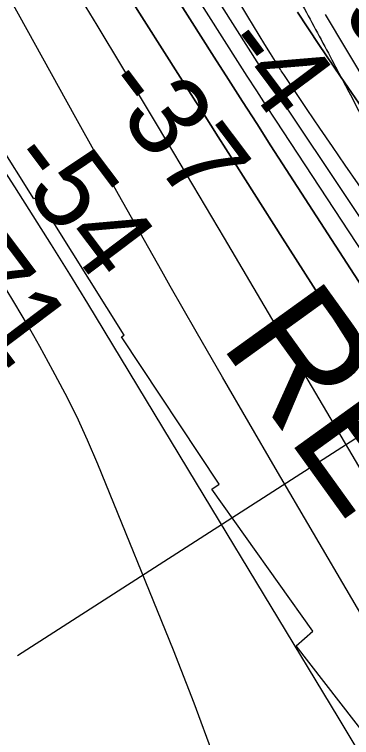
# Model space of a CAD drawing. Extents: x 3694830 to 3732949, y 415201 to 440970.
# Drawn here: x 3713959 to 3714240, y 435887 to 436490 of the extents above; entities that cross this region are included whole.
import ezdxf

# ---------------------------------------------------------------- set-up
doc = ezdxf.new("R2010")
doc.units = 0
for name, color, linetype in [('V-RIVR-EDGE', 7, 'Continuous'), ('V-RIVR-RANG', 7, 'Continuous'), ('V-RRAP-RVMT', 7, 'Continuous'), ('V-RRAP-RVMT-IDEN', 7, 'Continuous'), ('V-TOPO-DPTH', 7, 'Continuous'), ('V-TOPO-MAJR', 7, 'Continuous'), ('V-TOPO-MINR', 7, 'Continuous'), ('V-TOPO-WATR', 7, 'Continuous')]:
    doc.layers.add(name, color=color, linetype=linetype)

msp = doc.modelspace()

# ---------------------------------------------------------------- linework, layer by layer
at = {"layer": 'V-RIVR-EDGE'}
msp.add_spline([(3712764.5746613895, 438963.5637189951), (3712781.043986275, 438936.13986885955), (3712845.442934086, 438831.07975002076), (3712877.404031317, 438773.57653147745), (3712900.8065843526, 438729.207085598), (3712930.9691192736, 438675.777745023), (3712959.37893203, 438644.96068643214), (3712991.861504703, 438615.4900339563), (3713022.105657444, 438595.0680956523), (3713032.0307326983, 438586.0003745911), (3713038.3262598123, 438571.967879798), (3713040.089044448, 438553.4250035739), (3713039.1567807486, 438542.12333479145), (3713040.0264335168, 438528.1042566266), (3713049.4043181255, 438480.6043770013), (3713055.2253279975, 438457.52987635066), (3713056.124050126, 438455.2668592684), (3713064.7049553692, 438451.17621051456), (3713071.476117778, 438446.6378777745), (3713075.5041556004, 438429.89803607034), (3713079.110224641, 438425.3675296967), (3713090.8551052, 438420.81689838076), (3713097.175229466, 438416.73183988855), (3713099.8646875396, 438407.2298514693), (3713107.045520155, 438385.50846524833), (3713112.433380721, 438370.1217379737), (3713121.4362547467, 438353.8217538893), (3713138.574586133, 438336.1451762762), (3713179.144539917, 438285.855213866), (3713213.830872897, 438233.3190051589), (3713236.3224052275, 438186.238858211), (3713252.501639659, 438146.4088631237), (3713274.102276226, 438104.7568266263), (3713297.9547493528, 438059.48195030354), (3713306.4696895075, 438028.7140860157), (3713313.182713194, 438000.6636311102), (3713317.6629072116, 437983.92267135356), (3713324.4117085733, 437970.34121470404), (3713338.3972451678, 437957.6461816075), (3713350.1465979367, 437954.9041750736), (3713362.3525791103, 437953.96967526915), (3713384.5093507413, 437954.3670468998), (3713392.64816226, 437954.3469219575), (3713397.6106998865, 437949.81306142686), (3713396.2329883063, 437941.22544786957), (3713391.6812389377, 437929.02841111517), (3713379.4439522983, 437917.30253744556), (3713365.4081033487, 437909.6505417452), (3713359.9598679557, 437900.6208344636), (3713359.4831146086, 437890.6745162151), (3713361.7181803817, 437880.2693334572), (3713365.7685792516, 437872.5726156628), (3713377.9309563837, 437854.00402423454), (3713377.8951787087, 437839.53502597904), (3713380.5466230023, 437814.6597269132), (3713385.018990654, 437794.75367378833), (3713393.56300017, 437775.7418705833), (3713410.235758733, 437752.6405366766), (3713439.5811893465, 437734.4816154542), (3713452.6668857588, 437723.5974432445), (3713462.125270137, 437708.65280969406), (3713469.74037011, 437679.695806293), (3713477.3934838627, 437666.1121135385), (3713494.5396416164, 437651.60062929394), (3713504.025977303, 437647.9599006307), (3713509.881646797, 437638.9022420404), (3713521.585159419, 437617.6218314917), (3713537.3234181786, 437582.31451641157), (3713549.021340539, 437558.7733248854), (3713562.9688633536, 437530.70498114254), (3713592.233794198, 437479.9908138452), (3713609.781795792, 437445.1311827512), (3713634.501685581, 437384.93291587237), (3713650.699926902, 437352.7895761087), (3713662.8578318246, 437332.41235989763), (3713677.2798718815, 437313.38602201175), (3713684.946402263, 437305.2282036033), (3713699.819480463, 437285.74859147), (3713712.8805797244, 437264.9169829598), (3713746.2406315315, 437224.5923456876), (3713766.5026883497, 437190.17816247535), (3713791.7194564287, 437148.0650253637), (3713815.137662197, 437110.0257662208), (3713839.47136088, 437076.50583292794), (3713865.17159062, 437047.05195123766), (3713904.3694230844, 436990.43515624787), (3713931.8458540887, 436947.86427267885), (3713955.249525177, 436903.9469829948), (3713978.2312274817, 436872.239028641), (3714023.2701947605, 436800.6865445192), (3714042.631293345, 436767.6310659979), (3714055.255889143, 436753.13076227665), (3714074.172657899, 436723.24149517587), (3714090.82529152, 436692.00134975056), (3714114.2311987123, 436648.9883724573), (3714175.9060288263, 436539.4133999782), (3714202.4658488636, 436491.8710343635), (3714226.7704781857, 436446.5950399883), (3714269.518477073, 436362.8399288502), (3714291.114641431, 436319.37926757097), (3714308.681649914, 436292.20629180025), (3714337.061275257, 436249.1810159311), (3714410.035538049, 436137.7694673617), (3714442.9322531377, 436092.92438618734), (3714478.0908672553, 436048.5258709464), (3714520.9227200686, 435998.6824744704), (3714541.6727107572, 435978.7361714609), (3714574.592904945, 435943.38637039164), (3714610.645768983, 435894.91621328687), (3714639.9475955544, 435859.1232004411), (3714680.0687472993, 435810.19082466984), (3714715.694052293, 435771.6692219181), (3714751.307058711, 435728.17390101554), (3714781.0554512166, 435690.1189891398), (3714796.804890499, 435659.3332360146), (3714804.8699105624, 435629.47080217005), (3714812.508489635, 435610.0090788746), (3714829.175657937, 435584.64696399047), (3714846.306162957, 435563.80529300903), (3714881.4670131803, 435520.31109015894), (3714921.5814566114, 435468.6657772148), (3714947.719307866, 435433.3327469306), (3714972.478329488, 435388.9599468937), (3714983.711797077, 435360.44615526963), (3715007.1188223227, 435317.88533417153), (3715035.507392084, 435278.47730786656), (3715072.4623324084, 435229.1006022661), (3715106.7076897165, 435181.0870735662), (3715135.9960996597, 435139.8681863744), (3715164.367898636, 435093.67781713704), (3715196.8158116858, 435050.19032260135), (3715238.7276993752, 434994.0189754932), (3715267.1229774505, 434957.3238863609), (3715313.945972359, 434875.8194937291), (3715349.0732810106, 434818.76060501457), (3715367.9442096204, 434770.3329338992), (3715397.2247931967, 434725.9489533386), (3715428.77510217, 434685.1766320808), (3715443.206086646, 434669.76754375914), (3715456.742821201, 434658.4300973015), (3715463.0540010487, 434650.7277892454), (3715463.932598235, 434640.3259606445), (3715467.9516916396, 434619.9688693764), (3715475.588034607, 434599.6028336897), (3715512.5452110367, 434551.1304404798), (3715543.6265930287, 434503.57689434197)], degree=3, dxfattribs=at)
at = {"layer": 'V-RIVR-RANG'}
msp.add_line((3714449.3737, 436268.6237999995), (3713961.2951000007, 435955.28789999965), dxfattribs=at)
at = {"layer": 'V-RRAP-RVMT'}
for p, q in [((3714218.0650000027, 436490.25300000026), (3714295.3720000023, 436360.6480000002)), ((3713974.805000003, 436336.5770000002), (3713903.1580000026, 436450.6580000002)), ((3713978.0480000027, 436338.1540000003), (3713974.805000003, 436336.5770000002)), ((3714050.2190000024, 436222.6320000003), (3713978.0480000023, 436338.1540000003)), ((3714048.1120000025, 436221.28700000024), (3714050.2190000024, 436222.6320000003)), ((3714129.5370000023, 436098.4850000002), (3714048.1120000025, 436221.28700000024)), ((3714123.4190000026, 436094.35100000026), (3714129.5370000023, 436098.4850000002)), ((3714207.6560000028, 435975.87500000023), (3714123.4190000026, 436094.35100000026)), ((3714193.958000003, 435963.5820000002), (3714207.6560000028, 435975.87500000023)), ((3714282.6170000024, 435848.8050000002), (3714193.958000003, 435963.5820000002))]:
    msp.add_line(p, q, dxfattribs=at)
at = {"layer": 'V-TOPO-DPTH'}
for points in [[(3713812.656127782, 436946.8935483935), (3714125.529585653, 436454.56419911), (3714137.306711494, 436436.0824373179), (3714149.1141835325, 436417.62013607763), (3714160.9671748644, 436399.1870256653), (3714172.8505123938, 436380.7733758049), (3714385.492226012, 436052.16810245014), (3714427.0549760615, 435988.05572070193), (3714468.6884464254, 435923.98937986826), (3714510.4279972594, 435859.9921004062), (3714552.2382684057, 435796.0408618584), (3714620.881509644, 435691.23668364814), (3714628.4561848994, 435679.74412442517), (3714636.0748356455, 435668.2809753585), (3714643.7594496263, 435656.86194152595), (3714651.4880390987, 435645.4723178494), (3714734.7718725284, 435523.4952057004), (3714784.201038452, 435451.15666070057)], [(3714784.201038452, 435451.15666070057), (3714734.7718725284, 435523.4952057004), (3714651.4880390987, 435645.4723178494), (3714643.7594496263, 435656.86194152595), (3714636.0748356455, 435668.2809753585), (3714628.4561848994, 435679.74412442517), (3714620.881509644, 435691.23668364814), (3714552.2382684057, 435796.0408618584), (3714510.4279972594, 435859.9921004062), (3714468.6884464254, 435923.98937986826), (3714427.0549760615, 435988.05572070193), (3714385.492226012, 436052.16810245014), (3714172.8505123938, 436380.7733758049), (3714160.9671748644, 436399.1870256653), (3714149.1141835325, 436417.62013607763), (3714137.306711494, 436436.0824373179), (3714125.529585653, 436454.56419911), (3713812.656127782, 436946.8935483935)], [(3714802.486054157, 435499.2489926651), (3714758.6210036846, 435564.01089271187), (3714679.542784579, 435680.6331402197), (3714675.1804825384, 435687.0593343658), (3714670.8137256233, 435693.4824964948), (3714666.4402863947, 435699.9011105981), (3714662.0623922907, 435706.3166926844), (3714564.835216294, 435848.6390730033), (3714511.9698926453, 435926.30098961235), (3714459.277230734, 436004.07946107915), (3714406.8435614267, 436082.0327648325), (3714354.5825538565, 436160.1026234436), (3714180.306715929, 436421.38271054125), (3714175.9848560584, 436427.91387178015), (3714171.6950644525, 436434.4658617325), (3714167.4533752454, 436441.0490947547), (3714163.2437543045, 436447.65315649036), (3714111.5148574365, 436529.46501939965)], [(3714802.486054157, 435499.2489926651), (3714758.6210036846, 435564.01089271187), (3714679.542784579, 435680.6331402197), (3714675.1804825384, 435687.0593343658), (3714670.8137256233, 435693.4824964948), (3714666.4402863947, 435699.9011105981), (3714662.0623922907, 435706.3166926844), (3714564.835216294, 435848.6390730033), (3714511.9698926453, 435926.30098961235), (3714459.277230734, 436004.07946107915), (3714406.8435614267, 436082.0327648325), (3714354.5825538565, 436160.1026234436), (3714180.306715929, 436421.38271054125), (3714175.9848560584, 436427.91387178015), (3714171.6950644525, 436434.4658617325), (3714167.4533752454, 436441.0490947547), (3714163.2437543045, 436447.65315649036), (3714111.5148574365, 436529.46501939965)], [(3714040.8099103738, 436526.5743204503), (3714110.169198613, 436417.4964391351), (3714116.4049357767, 436407.68764334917), (3714122.6393661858, 436397.8780172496), (3714128.8718364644, 436388.0671456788), (3714135.1029999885, 436378.25544379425), (3714182.4801738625, 436303.638024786), (3714212.430305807, 436256.537001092), (3714242.4222529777, 436209.4626578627), (3714272.4769229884, 436162.4283353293), (3714302.5734082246, 436115.42069326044), (3714568.0380641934, 435701.3998853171), (3714586.223911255, 435673.35230657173), (3714604.5986054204, 435645.43038528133), (3714623.2565702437, 435617.6969501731), (3714642.103382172, 435590.0891725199), (3715058.54, 434986.69), (3715464.270823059, 434317.2103033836)], [(3714040.8099103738, 436526.5743204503), (3714110.169198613, 436417.4964391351), (3714116.4049357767, 436407.68764334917), (3714122.6393661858, 436397.8780172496), (3714128.8718364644, 436388.0671456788), (3714135.1029999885, 436378.25544379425), (3714182.4801738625, 436303.638024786), (3714212.430305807, 436256.537001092), (3714242.4222529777, 436209.4626578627), (3714272.4769229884, 436162.4283353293), (3714302.5734082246, 436115.42069326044), (3714568.0380641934, 435701.3998853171), (3714586.223911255, 435673.35230657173), (3714604.5986054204, 435645.43038528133), (3714623.2565702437, 435617.6969501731), (3714642.103382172, 435590.0891725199), (3715058.54, 434986.69), (3715464.270823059, 434317.2103033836)], [(3714755.8164441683, 435296.6842427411), (3714568.995239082, 435580.07236471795), (3714560.234130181, 435593.49357434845), (3714551.5543943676, 435606.96668810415), (3714542.9967181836, 435620.51765804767), (3714534.5204150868, 435634.12053211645), (3714479.5134055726, 435723.29127544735), (3714443.76630421, 435781.62205095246), (3714408.248071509, 435840.0909412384), (3714373.073141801, 435898.76700369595), (3714338.127080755, 435957.58118093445), (3714133.947869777, 436303.5191562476), (3714112.8637796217, 436339.14214931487), (3714091.72176597, 436374.7306360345), (3714070.4928670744, 436410.2673632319), (3714049.2060446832, 436445.7695840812), (3714027.850326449, 436481.2305382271), (3714006.4606715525, 436516.67097702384)], [(3714755.8164441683, 435296.6842427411), (3714568.995239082, 435580.07236471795), (3714560.234130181, 435593.49357434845), (3714551.5543943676, 435606.96668810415), (3714542.9967181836, 435620.51765804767), (3714534.5204150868, 435634.12053211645), (3714479.5134055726, 435723.29127544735), (3714443.76630421, 435781.62205095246), (3714408.248071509, 435840.0909412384), (3714373.073141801, 435898.76700369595), (3714338.127080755, 435957.58118093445), (3714133.947869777, 436303.5191562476), (3714112.8637796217, 436339.14214931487), (3714091.72176597, 436374.7306360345), (3714070.4928670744, 436410.2673632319), (3714049.2060446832, 436445.7695840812), (3714027.850326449, 436481.2305382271), (3714006.4606715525, 436516.67097702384)], [(3714194.9197041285, 436492.17370914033), (3714212.8047643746, 436465.2314440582), (3714230.9210042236, 436438.44407984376), (3714249.191363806, 436411.7599828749), (3714420.178451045, 436164.3218047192), (3714470.250533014, 436091.8682034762), (3714520.326679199, 436019.41741156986), (3714570.4089217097, 435946.970833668), (3714620.495228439, 435874.5270651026), (3714676.817321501, 435793.0713144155), (3714698.7192553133, 435761.3393993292), (3714720.5860232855, 435729.5833125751), (3714742.400042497, 435697.7909683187), (3714764.1788958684, 435665.97445239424), (3714802.5641895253, 435609.7977656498), (3714843.465014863, 435549.8446668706), (3714884.3067734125, 435489.85142080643)]]:
    msp.add_lwpolyline(points, dxfattribs=at)
at = {"layer": 'V-TOPO-MAJR'}
msp.add_lwpolyline([(3715186.5096758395, 434479.4117316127), (3715136.591272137, 434563.3171679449), (3715086.042877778, 434646.84458321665), (3715035.0744896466, 434730.11998444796), (3714956.0884643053, 434858.0884622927), (3714944.2308367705, 434877.1479970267), (3714932.2835990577, 434896.1507486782), (3714920.2019460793, 434915.06832570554), (3714908.0306829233, 434933.9291196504), (3714496.35, 435566.94), (3714176.414384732, 436112.0455990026), (3714154.3269550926, 436149.8541094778), (3714132.3423693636, 436187.7220475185), (3714110.5120495, 436225.67912690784), (3714088.7845735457, 436263.695633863), (3714081.7352273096, 436276.0883134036), (3714063.6640307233, 436307.9836292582), (3714045.665459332, 436339.91971239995), (3714027.775825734, 436371.91694647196), (3714009.9588173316, 436403.95494783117), (3713797.860430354, 436786.8784678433)], dxfattribs=at)
at = {"layer": 'V-TOPO-MINR'}
for points in [[(3715075.5476214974, 435133.7592807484), (3714714.779625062, 435674.2369164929), (3714703.2295931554, 435691.42828240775), (3714691.611015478, 435708.57289499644), (3714679.889619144, 435725.6473775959), (3714668.0996770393, 435742.6751068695), (3714245.5250429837, 436349.08097911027), (3714234.8232000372, 436364.5168048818), (3714224.170657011, 436379.9864059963), (3714213.5920638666, 436395.50667012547), (3714203.0627706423, 436411.0607095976), (3714183.5359957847, 436440.0547740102), (3714182.8121915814, 436441.1404503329), (3714182.0952189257, 436442.2305740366), (3714181.38849359, 436443.3273688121), (3714180.6885998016, 436444.42861096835), (3714172.428421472, 436457.5610523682), (3714167.625904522, 436465.2456048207), (3714162.853173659, 436472.94849369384), (3714158.1251219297, 436480.6788871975), (3714153.4268562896, 436488.4276171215), (3713853.564809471, 436986.22740243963)], [(3714784.201038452, 435451.15666070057), (3714734.7718725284, 435523.4952057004), (3714651.4880390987, 435645.4723178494), (3714643.7594496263, 435656.86194152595), (3714636.0748356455, 435668.2809753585), (3714628.4561848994, 435679.74412442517), (3714620.881509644, 435691.23668364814), (3714552.2382684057, 435796.0408618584), (3714510.4279972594, 435859.9921004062), (3714468.6884464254, 435923.98937986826), (3714427.0549760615, 435988.05572070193), (3714385.492226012, 436052.16810245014), (3714172.8505123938, 436380.7733758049), (3714160.9671748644, 436399.1870256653), (3714149.1141835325, 436417.62013607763), (3714137.306711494, 436436.0824373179), (3714125.529585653, 436454.56419911), (3713812.656127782, 436946.8935483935)], [(3714472.81117972, 435496.12914312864), (3714461.768395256, 435514.9941379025), (3714450.682018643, 435533.83337783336), (3714439.530253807, 435552.6339854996), (3714428.334896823, 435571.40883832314), (3714339.9592871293, 435719.0330158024), (3714284.461712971, 435811.55139261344), (3714228.8551831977, 435904.00410579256), (3714173.085220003, 435996.358323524), (3714117.2063011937, 436088.64687762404), (3714019.849345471, 436249.11928565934), (3714004.869167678, 436273.5806091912), (3713989.753962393, 436297.9574262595), (3713974.4362158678, 436322.20748363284), (3713958.98344185, 436346.37303454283), (3713605.23, 436894.54000000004)], [(3715072.0887321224, 435063.6110379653), (3714739.3901979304, 435551.0702848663), (3714724.777364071, 435572.49800427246), (3714710.1753808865, 435593.93310932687), (3714695.5896737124, 435615.3792928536), (3714681.0148172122, 435636.8328620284), (3714656.2999327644, 435673.24184360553), (3714654.0960524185, 435676.50008081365), (3714651.8993664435, 435679.76314400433), (3714649.7134720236, 435683.03344616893), (3714647.5347719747, 435686.3085743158), (3714626.191379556, 435718.50820906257), (3714613.3579695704, 435737.89442360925), (3714600.540013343, 435757.29083738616), (3714587.745237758, 435776.70255000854), (3714574.9659159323, 435796.1244618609), (3714176.8180850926, 436402.01421651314), (3714168.847993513, 436414.2061378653), (3714160.9168180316, 436426.4231913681), (3714153.044016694, 436438.6779430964), (3714145.2101314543, 436450.9578269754), (3714003.223262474, 436674.70242765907)], [(3714802.486054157, 435499.2489926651), (3714758.6210036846, 435564.01089271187), (3714679.542784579, 435680.6331402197), (3714675.1804825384, 435687.0593343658), (3714670.8137256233, 435693.4824964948), (3714666.4402863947, 435699.9011105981), (3714662.0623922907, 435706.3166926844), (3714564.835216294, 435848.6390730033), (3714511.9698926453, 435926.30098961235), (3714459.277230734, 436004.07946107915), (3714406.8435614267, 436082.0327648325), (3714354.5825538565, 436160.1026234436), (3714180.306715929, 436421.38271054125), (3714175.9848560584, 436427.91387178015), (3714171.6950644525, 436434.4658617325), (3714167.4533752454, 436441.0490947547), (3714163.2437543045, 436447.65315649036), (3714111.5148574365, 436529.46501939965)], [(3715464.270823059, 434317.2103033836), (3715058.54, 434986.69), (3714642.103382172, 435590.0891725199), (3714623.2565702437, 435617.6969501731), (3714604.5986054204, 435645.43038528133), (3714586.223911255, 435673.35230657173), (3714568.0380641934, 435701.3998853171), (3714302.5734082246, 436115.42069326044), (3714272.4769229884, 436162.4283353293), (3714242.4222529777, 436209.4626578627), (3714212.430305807, 436256.537001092), (3714182.4801738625, 436303.638024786), (3714135.1029999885, 436378.25544379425), (3714128.8718364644, 436388.0671456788), (3714122.6393661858, 436397.8780172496), (3714116.4049357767, 436407.68764334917), (3714110.169198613, 436417.4964391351), (3714040.8099103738, 436526.5743204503)], [(3714755.8164441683, 435296.6842427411), (3714568.995239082, 435580.07236471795), (3714560.234130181, 435593.49357434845), (3714551.5543943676, 435606.96668810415), (3714542.9967181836, 435620.51765804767), (3714534.5204150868, 435634.12053211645), (3714479.5134055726, 435723.29127544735), (3714443.76630421, 435781.62205095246), (3714408.248071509, 435840.0909412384), (3714373.073141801, 435898.76700369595), (3714338.127080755, 435957.58118093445), (3714133.947869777, 436303.5191562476), (3714112.8637796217, 436339.14214931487), (3714091.72176597, 436374.7306360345), (3714070.4928670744, 436410.2673632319), (3714049.2060446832, 436445.7695840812), (3714027.850326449, 436481.2305382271), (3714006.4606715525, 436516.67097702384)], [(3714125.267248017, 435871.3345672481), (3714108.6989156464, 435915.6870739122), (3714091.393686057, 435959.77467416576), (3714028.1966715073, 436115.0845422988), (3714019.668414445, 436135.0262798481), (3714010.6795062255, 436154.74815205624), (3714000.9996212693, 436174.1402262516), (3713990.8590851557, 436193.3124351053), (3713979.9206456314, 436213.1374206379), (3713974.8487341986, 436222.2004755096), (3713969.7047035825, 436231.22183062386), (3713964.452494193, 436240.180636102), (3713959.1281656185, 436249.09774182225), (3713951.0715254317, 436262.40827608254)]]:
    msp.add_lwpolyline(points, dxfattribs=at)
at = {"layer": 'V-TOPO-WATR'}
msp.add_lwpolyline([(3714884.3067734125, 435489.85142080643), (3714843.465014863, 435549.8446668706), (3714802.5641895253, 435609.7977656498), (3714764.1788958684, 435665.97445239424), (3714742.400042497, 435697.7909683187), (3714720.5860232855, 435729.5833125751), (3714698.7192553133, 435761.3393993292), (3714676.817321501, 435793.0713144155), (3714620.495228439, 435874.5270651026), (3714570.4089217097, 435946.970833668), (3714520.326679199, 436019.41741156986), (3714470.250533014, 436091.8682034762), (3714420.178451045, 436164.3218047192), (3714249.191363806, 436411.7599828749), (3714230.9210042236, 436438.44407984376), (3714212.8047643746, 436465.2314440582), (3714194.9197041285, 436492.17370914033)], dxfattribs=at)

# ---------------------------------------------------------------- texts
at = {"layer": 'V-RIVR-RANG'}
for s, height, rotation, p in [('7.9', 67, 306.73832571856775, (3714186.034532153, 436552.45220977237)), ('-4', 67, 306.73832571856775, (3714127.9763292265, 436463.0564855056)), ('-37', 66.99999999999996, 307.0207222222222, (3714027.872221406, 436429.3121080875)), ('-54', 66.99999999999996, 307.0207222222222, (3713949.1599141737, 436367.60582779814)), ('-71', 66.99999999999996, 307.0207222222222, (3713878.3806286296, 436295.3776641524))]:
    msp.add_text(s, height=height, rotation=rotation, dxfattribs=at).set_placement(p)
at = {"layer": 'V-RRAP-RVMT-IDEN'}
msp.add_text('REVET.', height=99.99980199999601, rotation=305.78283911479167, dxfattribs=at).set_placement((3714129.4903362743, 436215.7827515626))

doc.saveas('drawing.dxf')
